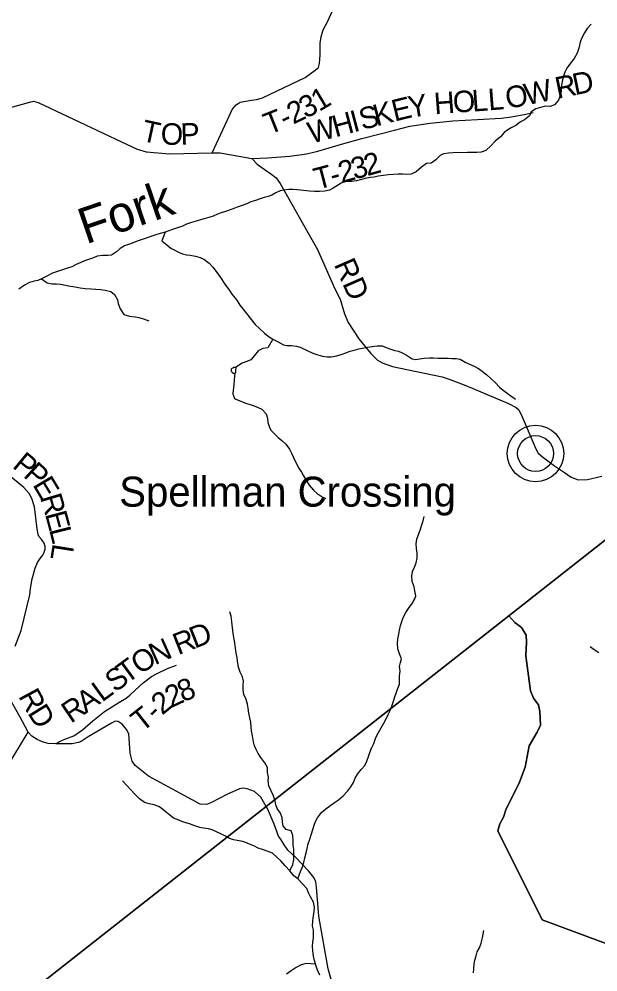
# Model space of a CAD drawing. Extents: x 1578669 to 1989827, y 208020 to 553079.
# Drawn here: x 1741831 to 1749878, y 418953 to 432203 of the extents above; entities that cross this region are included whole.
import ezdxf

# ---------------------------------------------------------------- set-up
doc = ezdxf.new("R2010")
doc.units = 0
for name, color, linetype in [('GM_X_County_Road', 7, 'Continuous'), ('GM_X_County_Road_Text', 7, 'Continuous'), ('GM_X_Minor_Lake', 7, 'Continuous'), ('GM_X_Minor_River', 7, 'Continuous'), ('GM_X_Minor_River_Text', 7, 'Continuous'), ('GM_X_Township', 7, 'Continuous'), ('GM_X_Township_Road', 7, 'Continuous'), ('GM_X_Township_Road_Text', 7, 'Continuous'), ('GM_X_Unincorporated', 7, 'Continuous'), ('GM_X_Unincorporated_Location', 7, 'Continuous'), ('GM_X_Unincorporated_Text', 7, 'Continuous')]:
    doc.layers.add(name, color=color, linetype=linetype)

msp = doc.modelspace()

# ---------------------------------------------------------------- linework, layer by layer
at = {"layer": 'GM_X_County_Road'}
for points in [[(1741680, 430964), (1741995, 431054), (1742033, 431060), (1742097, 431041), (1743334, 430461), (1743473, 430394), (1743596, 430358), (1743921, 430329), (1744517, 430345), (1744629, 430342), (1744888, 430296), (1745067, 430265), (1745143, 430187), (1745240, 430114), (1745343, 430043), (1745405, 429996), (1745463, 429915), (1745786, 429340), (1745981, 428997), (1746222, 428454), (1746293, 428306), (1746357, 428106), (1746404, 427985), (1746555, 427757), (1746722, 427551), (1746814, 427462), (1746878, 427425), (1747022, 427370), (1747711, 427230), (1747810, 427197), (1748040, 427108), (1748634, 426859), (1748740, 426802), (1748778, 426768), (1748823, 426670), (1749015, 426227), (1749046, 426167), (1749110, 426116), (1749276, 425992), (1749414, 425899), (1749508, 425832), (1749602, 425794), (1749735, 425802), (1749933, 425849)], [(1741777, 423485), (1741860, 423700), (1741982, 424199), (1741990, 424285), (1742014, 424420), (1742057, 424569), (1742089, 424644), (1742124, 424704), (1742162, 424749), (1742182, 424792), (1742194, 424830), (1742192, 424868), (1742182, 424913), (1742146, 424961), (1742112, 425002), (1742098, 425037), (1742085, 425116), (1742046, 425419), (1742007, 425535), (1741972, 425605), (1741896, 425689), (1741502, 426007)], [(1745552, 420668), (1745552, 420668), (1745525, 420704), (1745475, 420790), (1745439, 420840), (1745379, 421006), (1745283, 421227), (1745267, 421255), (1745190, 421384), (1745102, 421461), (1745003, 421497), (1744950, 421508), (1744897, 421500), (1744721, 421420), (1744507, 421310), (1744438, 421283), (1744350, 421287), (1743630, 421674), (1743443, 421823), (1743404, 421885), (1743377, 421993), (1743357, 422263), (1743326, 422323), (1743264, 422398), (1743211, 422436), (1743169, 422438), (1743116, 422413), (1742794, 422223), (1742693, 422157), (1742658, 422141), (1742571, 422123), (1742342, 422123), (1742238, 422130), (1742167, 422150), (1742081, 422186), (1742009, 422231), (1741959, 422286), (1741847, 422496), (1741621, 422900)], [(1741327, 421255), (1741959, 422286)], [(1746171, 418846), (1746126, 418997), (1745998, 419726), (1745967, 420131), (1745956, 420204), (1745929, 420265), (1745853, 420357), (1745672, 420548), (1745566, 420648), (1745552, 420668)]]:
    msp.add_lwpolyline(points, dxfattribs=at)
at = {"layer": 'GM_X_Minor_Lake'}
for points in [[(1744839, 427359), (1744819, 427357), (1744803, 427351), (1744789, 427343), (1744779, 427333), (1744779, 427309), (1744793, 427291), (1744817, 427275), (1744833, 427277), (1744845, 427295), (1744843, 427311), (1744843, 427325)], [(1744843, 427325), (1744850, 427352), (1744839, 427359)]]:
    msp.add_lwpolyline(points, dxfattribs=at)
at = {"layer": 'GM_X_Minor_River'}
for points in [[(1749784, 432133), (1749728, 432072), (1749690, 432010), (1749650, 431934), (1749632, 431882), (1749614, 431800), (1749592, 431727), (1749550, 431655), (1749498, 431591), (1749444, 431521), (1749420, 431465), (1749400, 431410), (1749386, 431360), (1749374, 431282), (1749366, 431212), (1749356, 431152), (1749331, 431077), (1749275, 431011), (1749213, 430989), (1749149, 430991), (1749079, 430973), (1749015, 430953), (1748951, 430914), (1748929, 430860), (1748859, 430800), (1748803, 430774), (1748738, 430722), (1748674, 430690), (1748624, 430663), (1748574, 430625), (1748526, 430565), (1748452, 430505), (1748390, 430440), (1748322, 430374), (1748256, 430352), (1748195, 430350), (1748133, 430348), (1748065, 430346), (1747867, 430345), (1747803, 430339), (1747733, 430331), (1747683, 430305), (1747624, 430247), (1747560, 430199), (1747496, 430193), (1747424, 430142), (1747350, 430080), (1747280, 430048), (1747216, 430042), (1747164, 430046), (1747103, 430048), (1746967, 430039), (1746899, 430029), (1746823, 430017), (1746767, 430007), (1746717, 429999), (1746663, 429989), (1746591, 429973), (1746520, 429953), (1746454, 429946), (1746404, 429944), (1746334, 429936), (1746274, 429898), (1746200, 429850), (1746146, 429826), (1746080, 429812), (1746010, 429807), (1745937, 429805), (1745867, 429811), (1745743, 429823), (1745693, 429827), (1745639, 429831), (1745581, 429833), (1745513, 429825), (1745463, 429813), (1745400, 429785), (1745344, 429756), (1745292, 429738), (1745238, 429722), (1745184, 429704), (1745118, 429680), (1745054, 429660), (1744996, 429636), (1744932, 429613), (1744861, 429587), (1744793, 429559), (1744715, 429533), (1744643, 429507), (1744591, 429491), (1744529, 429464), (1744471, 429446), (1744405, 429426), (1744353, 429412), (1744292, 429392), (1744230, 429374), (1744160, 429350), (1744096, 429321), (1744046, 429305), (1743966, 429277), (1743912, 429259), (1743860, 429241)], [(1743860, 429241), (1743794, 429221), (1743733, 429205), (1743649, 429176), (1743597, 429158), (1743527, 429134), (1743473, 429114), (1743417, 429092), (1743353, 429070), (1743299, 429050), (1743235, 429015), (1743186, 428965), (1743118, 428921), (1743066, 428917), (1742996, 428917), (1742918, 428905), (1742864, 428885), (1742796, 428860), (1742742, 428840), (1742688, 428816), (1742623, 428790), (1742567, 428760), (1742517, 428744), (1742437, 428714), (1742351, 428689), (1742295, 428669), (1742209, 428625), (1742143, 428593), (1742090, 428569), (1742040, 428557), (1741974, 428542), (1741908, 428504), (1741826, 428446)], [(1743860, 429241), (1743816, 429119), (1743884, 429062), (1743942, 429016), (1743996, 428988), (1744046, 428960), (1744104, 428938), (1744158, 428927), (1744212, 428919), (1744282, 428907), (1744347, 428887), (1744399, 428863), (1744473, 428811), (1744527, 428751), (1744585, 428674), (1744631, 428608), (1744691, 428516), (1744755, 428430), (1744789, 428378), (1744857, 428296), (1744899, 428224), (1744940, 428172), (1744992, 428107), (1745112, 427957), (1745174, 427899), (1745244, 427835), (1745296, 427793), (1745358, 427753), (1745434, 427717), (1745507, 427673), (1745557, 427665), (1745617, 427663), (1745687, 427655), (1745737, 427641), (1745845, 427589), (1745917, 427557), (1745986, 427533), (1746048, 427515), (1746116, 427507), (1746168, 427508), (1746248, 427520), (1746322, 427544), (1746374, 427560), (1746434, 427584), (1746488, 427600), (1746555, 427618), (1746623, 427633), (1746673, 427641), (1746739, 427651), (1746809, 427661), (1746881, 427657), (1746935, 427637), (1746985, 427617), (1747053, 427593), (1747106, 427583), (1747156, 427563), (1747226, 427523), (1747296, 427479), (1747348, 427469), (1747398, 427477), (1747464, 427487), (1747538, 427492), (1747593, 427492), (1747659, 427488), (1747735, 427486), (1747795, 427486), (1747849, 427484), (1747909, 427484), (1747961, 427476), (1748035, 427434), (1748085, 427408), (1748156, 427378), (1748216, 427344), (1748270, 427306), (1748332, 427254), (1748394, 427200), (1748446, 427152), (1748512, 427084), (1748562, 427044), (1748618, 427000), (1748669, 426962), (1748733, 426918)], [(1742143, 428593), (1742223, 428535), (1742293, 428523), (1742353, 428521), (1742405, 428517), (1742475, 428505), (1742545, 428491), (1742611, 428479), (1742679, 428467), (1742752, 428457), (1742832, 428451), (1742898, 428445), (1742966, 428442), (1743026, 428434), (1743106, 428414), (1743156, 428374), (1743200, 428301), (1743210, 428249), (1743236, 428175), (1743287, 428097), (1743367, 428071), (1743443, 428063), (1743495, 428053), (1743563, 428037), (1743635, 428007)], [(1745358, 427753), (1745288, 427631), (1745218, 427624), (1745154, 427590), (1745106, 427526), (1745052, 427464), (1744998, 427440), (1744932, 427418), (1744839, 427359)], [(1744833, 427277), (1744821, 427187), (1744817, 427113), (1744807, 427042), (1744801, 426992), (1744827, 426928), (1744879, 426902), (1744936, 426880), (1744994, 426858), (1745046, 426842), (1745100, 426824), (1745156, 426804), (1745208, 426778), (1745268, 426714), (1745286, 426652), (1745290, 426594), (1745306, 426538), (1745332, 426488), (1745382, 426434), (1745432, 426383), (1745485, 426343), (1745541, 426291), (1745591, 426223), (1745621, 426157), (1745645, 426105), (1745679, 426035), (1745721, 425959), (1745757, 425901), (1745787, 425851), (1745821, 425792), (1745863, 425724), (1745925, 425650), (1745976, 425604), (1746044, 425560), (1746096, 425538)], [(1745705, 420247), (1745745, 420348), (1745771, 420414), (1745791, 420476), (1745806, 420538), (1745822, 420608), (1745836, 420671), (1745852, 420735), (1745872, 420799), (1745896, 420871), (1745916, 420933), (1745934, 420994), (1745952, 421046), (1745978, 421096), (1746036, 421172), (1746096, 421220), (1746166, 421271), (1746216, 421307), (1746272, 421347), (1746338, 421403), (1746403, 421470), (1746445, 421528), (1746479, 421586), (1746505, 421648), (1746535, 421702), (1746589, 421767), (1746637, 421823), (1746667, 421885), (1746691, 421947), (1746709, 422004), (1746731, 422066), (1746763, 422130), (1746793, 422214), (1746827, 422282), (1746863, 422349), (1746901, 422411), (1746934, 422473), (1746964, 422531), (1746986, 422581), (1747014, 422650), (1747036, 422718), (1747054, 422776), (1747072, 422830), (1747092, 422884), (1747122, 422953), (1747122, 423003), (1747122, 423071), (1747128, 423135), (1747118, 423199), (1747134, 423254), (1747146, 423306), (1747118, 423378), (1747098, 423446), (1747092, 423522), (1747098, 423584), (1747110, 423651), (1747118, 423705), (1747132, 423769), (1747150, 423825), (1747170, 423881), (1747210, 423952), (1747246, 424006), (1747296, 424078), (1747328, 424130), (1747346, 424182), (1747334, 424253), (1747322, 424307), (1747298, 424383), (1747290, 424459), (1747302, 424523), (1747330, 424581), (1747350, 424640), (1747364, 424706), (1747364, 424774), (1747354, 424842), (1747350, 424904), (1747362, 424972), (1747384, 425035), (1747408, 425097), (1747426, 425157), (1747448, 425225), (1747462, 425285)], [(1745593, 420357), (1745639, 420448), (1745649, 420510), (1745653, 420582), (1745649, 420660), (1745643, 420714), (1745643, 420775), (1745637, 420849), (1745615, 420913), (1745545, 420933), (1745501, 420985), (1745493, 421035), (1745487, 421097), (1745467, 421161), (1745419, 421227), (1745399, 421278), (1745393, 421330), (1745363, 421412), (1745302, 421540), (1745296, 421610), (1745298, 421660), (1745284, 421725), (1745286, 421795), (1745250, 421861), (1745190, 421935), (1745154, 421991), (1745126, 422047), (1745106, 422099), (1745092, 422151), (1745074, 422236), (1745064, 422306), (1745058, 422356), (1745052, 422426), (1745040, 422488), (1745026, 422552), (1745014, 422621), (1745008, 422675), (1744986, 422743), (1744956, 422813), (1744946, 422875), (1744946, 422941), (1744950, 422996), (1744936, 423058), (1744906, 423120), (1744880, 423190), (1744872, 423242), (1744862, 423322), (1744849, 423388), (1744839, 423455), (1744829, 423527), (1744821, 423581), (1744809, 423657), (1744803, 423707), (1744795, 423775), (1744791, 423828), (1744779, 423898), (1744763, 423962)], [(1749891, 423390), (1749827, 423434), (1749771, 423472)], [(1746014, 418910), (1745982, 418976), (1745952, 419060), (1745940, 419111), (1745926, 419171), (1745916, 419249), (1745910, 419307), (1745916, 419371), (1745922, 419421), (1745926, 419472), (1745922, 419534), (1745912, 419590), (1745914, 419662), (1745924, 419738), (1745932, 419790), (1745940, 419855), (1745924, 419925), (1745884, 419999), (1745856, 420051), (1745830, 420111), (1745771, 420179), (1745705, 420247), (1745653, 420291), (1745593, 420357), (1745531, 420430), (1745469, 420496), (1745421, 420546), (1745353, 420606), (1745278, 420634), (1745216, 420654), (1745156, 420674), (1745102, 420700), (1745036, 420730), (1744970, 420758), (1744920, 420770), (1744862, 420779), (1744812, 420789), (1744755, 420809), (1744699, 420839), (1744647, 420867), (1744577, 420901), (1744515, 420931), (1744465, 420943), (1744397, 420953), (1744343, 420963), (1744273, 420983), (1744200, 421011), (1744148, 421027), (1744094, 421043), (1744030, 421071), (1743980, 421091), (1743926, 421133), (1743858, 421189), (1743784, 421247), (1743707, 421275), (1743639, 421291), (1743573, 421311), (1743505, 421359), (1743439, 421427), (1743387, 421487), (1743331, 421547), (1743271, 421611)], [(1748148, 418939), (1748152, 418996), (1748160, 419064), (1748168, 419118), (1748184, 419176), (1748200, 419230), (1748230, 419290), (1748254, 419351), (1748274, 419425), (1748284, 419479), (1748292, 419529)], [(1745952, 419060), (1745824, 419068), (1745754, 419052), (1745683, 419016), (1745615, 418966), (1745551, 418921)]]:
    msp.add_lwpolyline(points, dxfattribs=at)
at = {"layer": 'GM_X_Township'}
for points in [[(1722260, 413009), (1723331, 419580), (1723418, 420076), (1725530, 431500), (1725542, 431563), (1725743, 432718), (1725839, 433225), (1726229, 435310), (1726608, 437330), (1731391, 437070), (1737649, 436770), (1739572, 436632), (1740249, 436602), (1744285, 436361), (1751291, 435826), (1753632, 435648), (1756376, 435474), (1755893, 429605), (1754115, 428208), (1752891, 427246), (1748639, 423905), (1745267, 421255), (1739976, 417096)], [(1750614, 419116), (1749102, 419676), (1748488, 420917), (1748515, 421013), (1748564, 421107), (1748598, 421205), (1748787, 421591), (1748867, 421799), (1748921, 422095), (1749035, 422285), (1749080, 422385), (1749069, 422574), (1749052, 422668), (1748983, 422761), (1748939, 422861), (1748875, 423348), (1748885, 423540), (1748880, 423638), (1748814, 423741), (1748723, 423814), (1748639, 423905), (1752891, 427246)], [(1739976, 417096), (1745267, 421255), (1748639, 423905), (1748723, 423814), (1748814, 423741), (1748880, 423638), (1748885, 423540), (1748875, 423348), (1748939, 422861), (1748983, 422761), (1749052, 422668), (1749069, 422574), (1749080, 422385), (1749035, 422285), (1748921, 422095), (1748867, 421799), (1748787, 421591), (1748598, 421205), (1748564, 421107), (1748515, 421013), (1748488, 420917), (1749102, 419676), (1750614, 419116)]]:
    msp.add_lwpolyline(points, dxfattribs=at)
at = {"layer": 'GM_X_Township_Road'}
for points in [[(1744517, 430345), (1744635, 430601), (1744754, 430852), (1744792, 430947), (1744847, 431012), (1744907, 431046), (1745061, 431077), (1745132, 431084), (1745213, 431108), (1745808, 431391), (1745947, 431491), (1745995, 431531), (1746009, 431585), (1746019, 431707), (1746019, 431869), (1746029, 431955), (1746058, 432054), (1746124, 432176), (1746184, 432308)], [(1745067, 430265), (1745283, 430273), (1745595, 430299), (1745829, 430328), (1745986, 430367), (1746346, 430474), (1746597, 430541), (1747052, 430660), (1747265, 430713), (1747546, 430756), (1747860, 430787), (1748204, 430807), (1748531, 430826), (1748676, 430842), (1748875, 430880), (1748980, 430903)], [(1742342, 422123), (1742386, 422152), (1742466, 422188), (1742594, 422238), (1742714, 422319), (1742855, 422445), (1743019, 422572), (1743216, 422699), (1743321, 422759), (1743371, 422801), (1743447, 422873), (1743556, 422975), (1743672, 423062), (1743752, 423102), (1743894, 423170), (1744018, 423220)]]:
    msp.add_lwpolyline(points, dxfattribs=at)
at = {"layer": 'GM_X_Unincorporated'}
for radius in [393, 249]:
    msp.add_circle((1749011, 426162), radius, dxfattribs=at)
at = {"layer": 'GM_X_Unincorporated_Location'}
msp.add_line((1749011, 426162), (1749011, 426162), dxfattribs=at)

# ---------------------------------------------------------------- texts
at = {"layer": 'GM_X_County_Road_Text'}
for s, rotation, p in [('T', 347.7664, (1743516, 430513)), ('O', 358.8589, (1743798, 430458)), ('P', 1.977, (1744080, 430453)), ('RD', 293.7126, (1746205, 428793)), ('P', 320.6434, (1741725, 425974)), ('P', 317.5508, (1741878, 425848)), ('E', 300.8528, (1742013, 425729)), ('R', 286.5796, (1742120, 425555)), ('E', 285.0924, (1742190, 425321)), ('L', 284.1225, (1742248, 425105)), ('L', 261.0929, (1742301, 424919)), ('R', 298.3423, (1741816, 422789)), ('D', 301.8042, (1741942, 422555))]:
    msp.add_text(s, height=300, rotation=rotation, dxfattribs=at).set_placement(p)
at = {"layer": 'GM_X_Minor_River_Text'}
msp.add_text('Fork', height=499.9, rotation=18.8858, dxfattribs=at).set_placement((1742760, 429068))
at = {"layer": 'GM_X_Township_Road_Text'}
for s, rotation, p in [('D', 11.7314, (1749558, 431143)), ('W', 11.7312, (1748886, 431004)), ('R', 11.7325, (1749317, 431093)), ('1', 30.604, (1746002, 430910)), ('H', 4.3501, (1747610, 430878)), ('O', 4.0981, (1747872, 430898)), ('L', 4.108, (1748136, 430916)), ('L', 4.3986, (1748361, 430933)), ('O', 10.4757, (1748620, 430954)), ('2', 25.3583, (1745642, 430735)), ('3', 26.0847, (1745813, 430816)), ('K', 14.8756, (1746798, 430710)), ('E', 13.6589, (1747051, 430777)), ('Y', 8.8287, (1747263, 430829)), ('T', 21.8006, (1745304, 430591)), ('I', 14.9128, (1746483, 430626)), ('S', 14.9121, (1746602, 430658)), ('-', 25.2996, (1745530, 430682)), ('W', 14.914, (1745892, 430469)), ('H', 14.9138, (1746228, 430558)), ('3', 15.5344, (1746492, 429969)), ('2', 15.5593, (1746671, 430018)), ('T', 14.7191, (1745974, 429829)), ('2', 15.466, (1746314, 429919)), ('-', 15.3275, (1746194, 429887)), ('D', 21.4429, (1744272, 423446)), ('R', 21.4738, (1744043, 423356)), ('N', 24.0457, (1743719, 423216)), ('O', 31.954, (1743505, 423081)), ('T', 36.4011, (1743329, 422951)), ('S', 36.6423, (1743167, 422831)), ('L', 36.1109, (1742984, 422697)), ('8', 23.3113, (1744110, 422699)), ('A', 34.7063, (1742760, 422542)), ('2', 38.8162, (1743820, 422516)), ('2', 25.2962, (1743947, 422621)), ('R', 33.86, (1742551, 422402)), ('T', 38.2154, (1743537, 422279)), ('-', 43.2914, (1743735, 422437))]:
    msp.add_text(s, height=300, rotation=rotation, dxfattribs=at).set_placement(p)
at = {"layer": 'GM_X_Unincorporated_Text'}
msp.add_text('Spellman Crossing', height=417, rotation=0, dxfattribs=at).set_placement((1743224, 425423))

doc.saveas('drawing.dxf')
